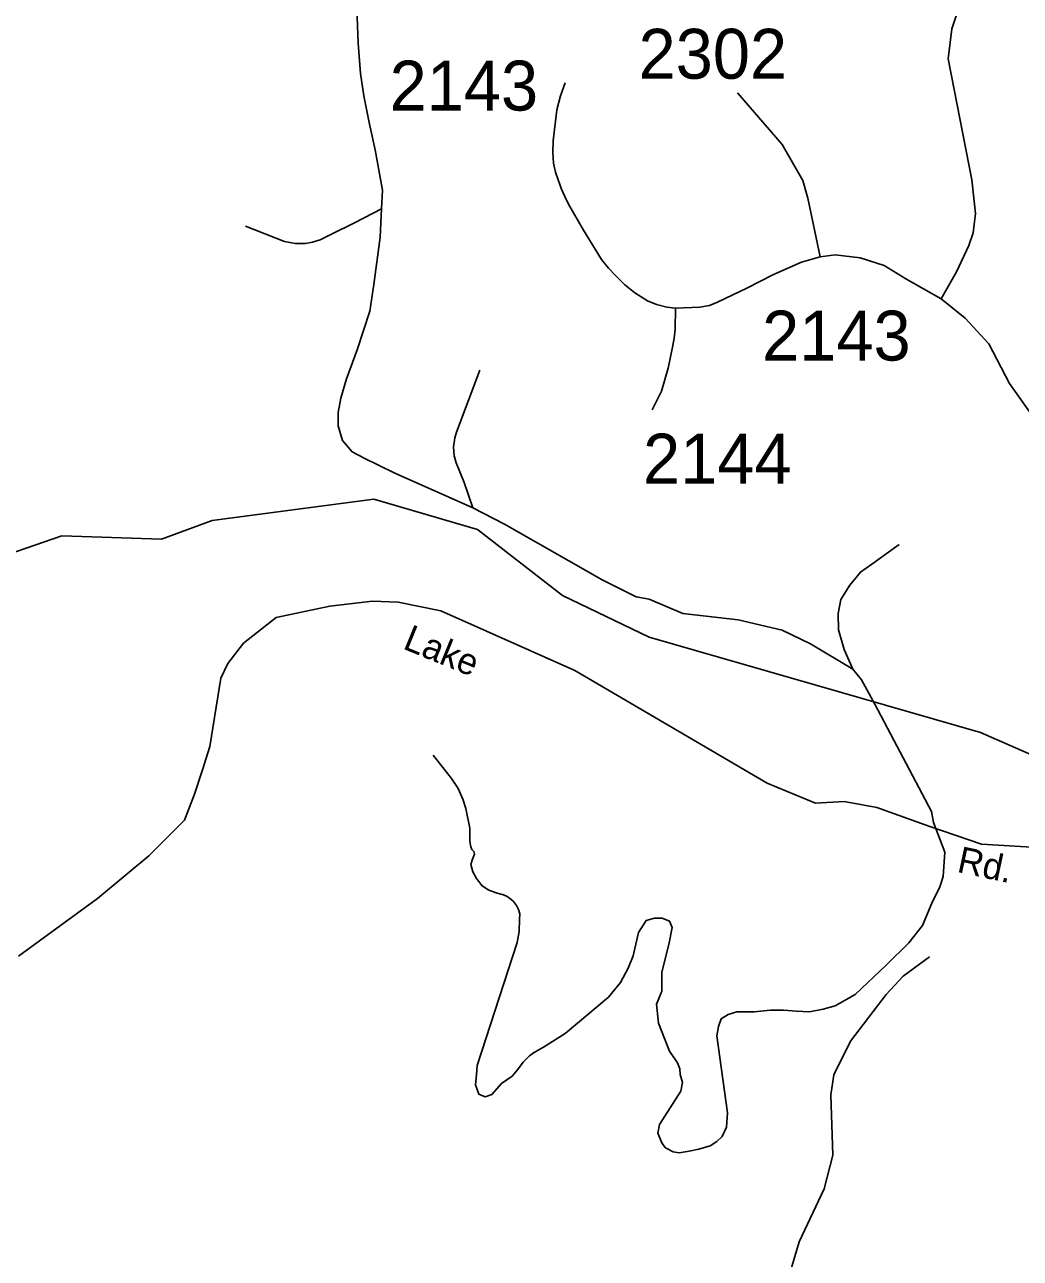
# Model space of a CAD drawing. Extents: x 884530 to 1028605, y 526725 to 653634.
# Drawn here: x 952140 to 954633, y 571686 to 574776 of the extents above; entities that cross this region are included whole.
import ezdxf

# ---------------------------------------------------------------- set-up
doc = ezdxf.new("R2010")
doc.units = 0
for name, color, linetype in [('Exist Hydrographic Creek Single Shore', 7, 'Continuous'), ('Exist Road Non-System Type 51', 7, 'Continuous'), ('Exist Road Secondary Type 51 Attributed', 7, 'Continuous'), ('Exist Road Secondary Type 51 Label', 7, 'Continuous'), ('Exist Road Secondary Type 51 Number Label', 7, 'Continuous')]:
    doc.layers.add(name, color=color, linetype=linetype)

msp = doc.modelspace()

# ---------------------------------------------------------------- linework, layer by layer
at = {"layer": 'Exist Hydrographic Creek Single Shore'}
msp.add_lwpolyline([(955625.8, 572471.2), (954889.6, 572847), (954533, 573003.3), (953703.8, 573242.3), (953486.6, 573346.3), (953274.1, 573511.6), (953014.5, 573587.2), (952609.8, 573533.9), (952483.1, 573487.2), (952233.3, 573495.5), (952098.2, 573449), (951808.3, 573504.1), (951703.5, 573607.9), (951640.6, 573707.6), (951604.6, 573869.1), (951419.8, 574299.5), (951422.1, 574358.5), (951350.5, 574461.7), (951155.3, 574593.6), (950892.7, 574720.2)], dxfattribs=at)
at = {"layer": 'Exist Road Non-System Type 51'}
for points in [[(953033.6, 574314.8), (953036.4, 574361.2), (953017.7, 574462.3), (953003.1, 574526.8), (952989.2, 574597.4), (952980.8, 574653.5), (952975.1, 574729.2), (952971.9, 574816.1)], [(953033.6, 574314.8), (952967.9, 574280.5), (952905.4, 574249.1), (952880.2, 574237.1), (952860.6, 574231), (952842.9, 574227.7), (952817.2, 574227.7), (952790.6, 574232.4), (952693.3, 574270.7)], [(953261.9, 573565.9), (953065.3, 573653.3), (952990.2, 573689.8), (952959.8, 573706), (952935.5, 573734.4), (952924.8, 573771.3), (952924.8, 573804.4), (952931.5, 573840.7), (952946.3, 573888.5), (952972.7, 573961.1), (953004.1, 574058.6), (953013.9, 574124.6), (953029.9, 574243.1), (953033.6, 574314.8)], [(953261.9, 573565.9), (953240.5, 573629.1), (953220.1, 573678.3), (953215.8, 573695.7), (953213.8, 573718.5), (953216.7, 573741.3), (953221.4, 573755.6), (953279.4, 573910.6)], [(954213.6, 573161.7), (954107.7, 573225.2), (954036.3, 573259.3), (953926, 573285.2), (953788, 573301.5), (953703.6, 573337.2), (953671.3, 573343.3), (953585.9, 573385.2), (953341.8, 573524.6), (953261.9, 573565.9)], [(954213.6, 573161.7), (954191.5, 573211.3), (954177.7, 573260.1), (954177, 573300.8), (954183.7, 573336.3), (954206.1, 573372.1), (954232.2, 573404.8), (954260.6, 573424.5), (954329, 573473.6)], [(954415.3, 572777.4), (954410, 572805.2), (954268.2, 573074.3), (954234.8, 573134.8), (954213.6, 573161.7)], [(954415.3, 572777.4), (954444, 572703.3), (954439.7, 572642.8), (954431, 572616.9), (954411.5, 572575.8), (954387.9, 572519.6), (954353.2, 572476.4), (954297, 572420.2), (954219.2, 572346.8), (954169.5, 572318.6), (954139.2, 572310), (954104.7, 572303.5), (954072.3, 572305.7), (954039.8, 572307.8), (954007.5, 572307.8), (953966.4, 572303.5), (953923.1, 572303.5), (953901.5, 572297), (953884.2, 572286.2), (953876.9, 572267), (953872.8, 572243.8), (953899.4, 572050.6), (953897.3, 572014.8), (953886.4, 571991.6), (953872.8, 571979.4), (953856.5, 571968.4), (953827.9, 571960.2), (953803.3, 571954.8), (953778.6, 571950.8), (953763.7, 571953.4), (953744.6, 571963), (953736.4, 571973.9), (953725.5, 571999.8), (953729.6, 572021.6), (953782.8, 572104.7), (953786.8, 572126.6), (953781.4, 572147), (953780.1, 572160.7), (953774.6, 572175.7), (953754.1, 572205.6), (953741.8, 572237), (953726.9, 572275.2), (953722.2, 572322.9), (953735.3, 572355.3), (953735.2, 572402.9), (953752.4, 572472), (953761.1, 572515.3), (953754.6, 572530.4), (953736.4, 572538.3), (953717.3, 572538.3), (953696.2, 572532.6), (953676.7, 572502.3), (953663.7, 572444), (953650.6, 572412.9), (953631.5, 572377.4), (953601.5, 572340.6), (953493.1, 572249.5), (953439, 572214.9), (953414.2, 572201.1), (953403.8, 572193.4), (953388.5, 572177.9), (953374.2, 572158.7), (953360.2, 572142.9), (953334.3, 572123.9), (953309.8, 572096.6), (953293.4, 572091.1), (953277.1, 572097.9), (953268.9, 572121.1), (953271.6, 572147), (953272.6, 572169.5), (953373.4, 572477.6), (953377.8, 572505), (953378.9, 572534.6), (953379.4, 572549), (953376.6, 572560.3), (953371.1, 572569.8), (953364.3, 572579.7), (953357.2, 572586), (953348.1, 572592.1), (953339.2, 572597.1), (953323, 572601), (953301.8, 572608.3), (953285.1, 572618.9), (953271.1, 572637.3), (953262.2, 572654.1), (953257.4, 572673), (953261.6, 572686.4), (953266.6, 572698.7), (953265, 572704.9), (953259.4, 572710.4), (953257.2, 572716.6), (953254.9, 572730.6), (953254.9, 572764), (953244.9, 572812.6), (953237.1, 572836.6), (953225.3, 572862.9), (953208.6, 572888), (953162.8, 572946.6)], [(954405.1, 572441.7), (954339.1, 572393.2), (954296.8, 572346.8), (954207.2, 572230.4), (954166.1, 572145.9), (954157.9, 572096.2), (954163, 571945.2), (954142, 571860.3), (954078.9, 571727.6), (954041.9, 571601.1), (954041.9, 571553.8), (954072, 571481), (954109, 571447.4), (954156, 571416.3)]]:
    msp.add_lwpolyline(points, dxfattribs=at)
at = {"layer": 'Exist Road Secondary Type 51 Attributed'}
for points in [[(954494.6, 574867.3), (954461.5, 574765.3), (954452.1, 574689.7), (954511.1, 574387.4), (954520.5, 574302.8), (954514.6, 574254.5), (954504, 574222.5), (954473.3, 574156.4), (954434.4, 574089.2)], [(953769.7, 574066.1), (953747.9, 574068.1), (953722.2, 574074.6), (953699.2, 574084.4), (953667.9, 574104.1), (953642.4, 574123.9), (953618.9, 574147.4), (953601.8, 574165.8), (953584.6, 574187.6), (953539.2, 574261), (953501.6, 574326.5), (953492.2, 574345.3), (953484, 574363.8), (953475.6, 574387.1), (953468.7, 574406.6), (953464.2, 574428.8), (953462.4, 574455.4), (953463, 574484.6), (953472.1, 574562.6), (953481.8, 574597), (953493.6, 574629.8)], [(954131.5, 574193.9), (954100.4, 574341.1), (954088.5, 574385.6), (954036.6, 574475.4), (953924.5, 574605.1)], [(954131.5, 574193.9), (954085, 574181.3), (954013, 574149.4), (953949.3, 574116.4), (953874.9, 574080.9), (953854.7, 574072.7), (953830.1, 574067.9), (953769.7, 574066.1)], [(954434.4, 574089.2), (954345.8, 574139.4), (954291.6, 574172.5), (954231.4, 574191.9), (954168.8, 574199), (954131.5, 574193.9)], [(954434.4, 574089.2), (954494.6, 574040.8), (954553.6, 573976.4), (954605.5, 573877.2), (954658.2, 573802.6), (954709, 573759.1), (954794.6, 573719.2), (954908.8, 573710.1), (955049.9, 573696.7), (955147.1, 573675.3), (955185.5, 573645.5), (955246.4, 573583.5), (955287.3, 573528.8), (955310.9, 573481.7), (955328.3, 573412.1), (955324.5, 573357.5), (955314.6, 573324)], [(953769.7, 574066.1), (953768.6, 574012.7), (953766.3, 573990.4), (953762.3, 573968), (953751.4, 573915.3), (953734.7, 573858), (953725.6, 573839.8), (953711.3, 573811.2)], [(952124.9, 572443.2), (952322.2, 572587.2), (952451.3, 572694), (952540.6, 572784), (952565.5, 572848.5), (952585.3, 572909.4), (952603.9, 572967.7), (952631.2, 573139), (952648.9, 573175.8), (952688.3, 573227.2), (952769.9, 573291.3), (952904.2, 573319.6), (953011, 573332), (953075.5, 573329.6), (953182.2, 573307.8), (953517.8, 573158.3), (953999.2, 572876.5), (954119.6, 572826.2), (954191.6, 572830), (954273.5, 572815.1), (954406.3, 572767.9), (954535.3, 572723.2), (954689.2, 572714.5)]]:
    msp.add_lwpolyline(points, dxfattribs=at)

# ---------------------------------------------------------------- texts
at = {"layer": 'Exist Road Secondary Type 51 Label'}
for s, rotation, p in [('Lake', 337.8009, (953084.3, 573214)), ('Rd.', 347.8736, (954471.8, 572654.5))]:
    msp.add_text(s, height=65.62, rotation=rotation, dxfattribs=at).set_placement(p)
at = {"layer": 'Exist Road Secondary Type 51 Number Label'}
for s, p in [('2302', (953677, 574640.2)), ('2143', (953053.8, 574560.5)), ('2143', (953986.3, 573934.5)), ('2144', (953688.2, 573626.4))]:
    msp.add_text(s, height=125, dxfattribs=at).set_placement(p)

doc.saveas('drawing.dxf')
